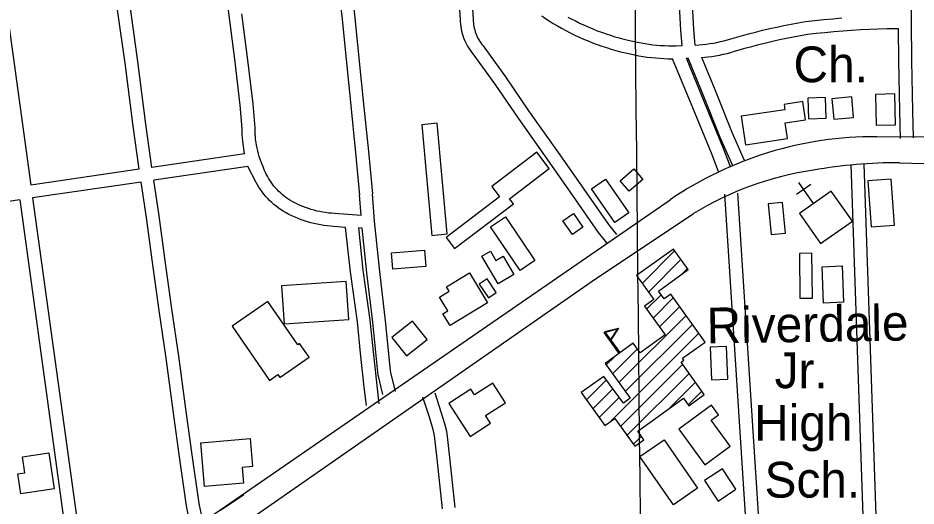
# Model space of a CAD drawing. Extents: x 3625074 to 3663148, y 511451 to 537151.
# Drawn here: x 3648813 to 3650899, y 533195 to 534329 of the extents above; entities that cross this region are included whole.
import ezdxf

# ---------------------------------------------------------------- set-up
doc = ezdxf.new("R2010")
doc.units = 0
for name, color, linetype in [('V-BLDG-IDEN', 7, 'Continuous'), ('V-BLDG-OTLN', 7, 'Continuous'), ('V-GRID-MAJR', 7, 'Continuous'), ('V-ROAD-CNTR', 7, 'Continuous'), ('V-SITE-OTLN', 7, 'Continuous')]:
    doc.layers.add(name, color=color, linetype=linetype)

msp = doc.modelspace()

# ---------------------------------------------------------------- linework, layer by layer
at = {"layer": 'V-BLDG-OTLN'}
for p, q in [((3650262.5744361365, 533712.4715488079), (3650338.0962850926, 533787.9923977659)), ((3650277.3844065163, 533691.9265898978), (3650352.9062554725, 533767.4474388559)), ((3650353.2972546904, 533732.4835087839), (3650367.7162258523, 533746.9024799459)), ((3650273.194414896, 533652.38066899), (3650306.8033476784, 533685.9896017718)), ((3650288.0043852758, 533631.8347100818), (3650334.9592913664, 533678.7906161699)), ((3650302.814355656, 533611.2897511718), (3650349.770261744, 533658.24565726)), ((3650208.700543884, 533481.82101011), (3650364.5802321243, 533637.70069835)), ((3650223.510514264, 533461.2760511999), (3650379.390202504, 533617.15573944)), ((3650209.328910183, 533549.8368318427), (3650174.2419803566, 533598.5077345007)), ((3650211.4585383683, 533551.5758706), (3650176.371608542, 533600.246773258)), ((3650189.41758245, 533391.8271900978), (3650394.201172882, 533596.61078053)), ((3650193.890573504, 533502.36596902), (3650251.3564585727, 533559.8318540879)), ((3650179.0796031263, 533522.9109279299), (3650198.15256498, 533541.9838897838)), ((3650212.640536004, 533379.6952143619), (3650356.791247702, 533523.84592606)), ((3650133.443694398, 533441.9200899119), (3650179.885601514, 533488.3619970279)), ((3650227.450506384, 533359.1502554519), (3650371.6012180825, 533503.2999671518)), ((3650148.254664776, 533421.3751310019), (3650194.6965718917, 533467.8170381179)), ((3650326.448308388, 533422.7921281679), (3650386.4111884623, 533482.7550082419)), ((3650163.064635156, 533400.830172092), (3650209.506542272, 533447.2720792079)), ((3650369.5732221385, 533430.562112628), (3650401.221158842, 533462.2100493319)), ((3650242.260476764, 533338.6052965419), (3650261.075439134, 533357.419258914))]:
    msp.add_line(p, q, dxfattribs=at)
for points in [[(3650851.1302590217, 534080.580812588), (3650849.3332626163, 534152.3846689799), (3650804.3943524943, 534151.2596712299), (3650806.192348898, 534079.455814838)], [(3650636.0276892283, 534134.4537048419), (3650592.2327768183, 534127.9247178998), (3650594.07177314, 534115.590742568), (3650492.438976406, 534100.4377728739), (3650502.355956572, 534033.9249059), (3650600.17176094, 534048.5088767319), (3650594.68177192, 534085.3298030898), (3650642.293676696, 534092.428788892)], [(3650688.2805847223, 534144.1336854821), (3650647.399666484, 534142.70468834), (3650649.077663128, 534094.6937843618), (3650689.958581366, 534096.122781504)], [(3650753.672453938, 534097.875777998), (3650749.395462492, 534145.31968311), (3650703.3975544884, 534141.1726914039), (3650707.674545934, 534093.7287862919)], [(3649809.84834159, 533827.1393194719), (3649786.585388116, 534084.043805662), (3649750.82345964, 534080.8058121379), (3649774.0844131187, 533823.901325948)], [(3650018.331924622, 534016.950939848), (3649913.5541341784, 533937.3750989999), (3649931.810097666, 533913.338147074), (3649807.676345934, 533819.0593356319), (3649827.0523071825, 533793.5473866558), (3649963.687033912, 533897.3201791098), (3649954.7890517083, 533909.0351556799), (3650047.064867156, 533979.122015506)], [(3650264.451432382, 533953.9300658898), (3650232.336496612, 533926.3931209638), (3650211.6375380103, 533950.5330726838), (3650243.7524737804, 533978.0700176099)], [(3650199.1795629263, 533853.844266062), (3650144.8106716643, 533931.8981099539), (3650177.443606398, 533954.629064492), (3650231.813497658, 533876.5752205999)], [(3650848.8102636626, 533847.531278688), (3650841.037279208, 533954.1060655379), (3650786.532388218, 533950.131073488), (3650794.305372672, 533843.556286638)], [(3650595.313770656, 533828.908315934), (3650588.533784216, 533900.299173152), (3650555.4468503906, 533897.157179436), (3650562.225836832, 533825.766322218)], [(3649945.2900707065, 533866.857240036), (3650013.80793367, 533765.2624432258), (3649979.3850025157, 533742.047489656), (3649910.86813955, 533843.643286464)], [(3650100.686759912, 533825.8883219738), (3650078.886803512, 533857.251259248), (3650103.5157542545, 533874.37022501), (3650125.3157106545, 533843.0072877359)], [(3649760.38344052, 533751.4024709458), (3649683.492594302, 533745.3814829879), (3649680.5286002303, 533783.2284072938), (3649757.4194464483, 533789.2503952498)], [(3649928.589104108, 533711.5945505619), (3649890.652179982, 533775.7084223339), (3649910.18814091, 533787.268399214), (3649923.2081148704, 533765.2654432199), (3649940.032081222, 533775.2214233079), (3649964.951031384, 533733.112507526)], [(3650409.011143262, 533576.06582162), (3650329.0083032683, 533687.046599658), (3650313.894333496, 533676.1516214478), (3650300.646359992, 533694.5305846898), (3650369.625222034, 533744.2534852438), (3650335.2132908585, 533791.9913897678), (3650249.691461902, 533730.343513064), (3650289.874381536, 533674.5996245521), (3650268.3574245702, 533659.089655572), (3650316.1063290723, 533592.85078805), (3650257.8344456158, 533550.8458720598), (3650241.6294780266, 533573.3258270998), (3650176.5546081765, 533526.413920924), (3650234.893491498, 533445.48608278), (3650219.0355232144, 533434.054105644), (3650174.015613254, 533496.504980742), (3650121.4247184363, 533458.593056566), (3650176.346608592, 533382.4052089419), (3650198.9445633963, 533398.6951763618), (3650245.5924701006, 533333.9833057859), (3650266.8984274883, 533349.3402750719), (3650252.41745645, 533369.430234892), (3650358.513244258, 533445.9050819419), (3650371.246218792, 533428.2401172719), (3650407.085147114, 533454.074065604), (3650352.971255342, 533529.144915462), (3650359.80224168, 533534.068905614), (3650356.7082478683, 533538.3618970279)], [(3650627.890705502, 533781.9784097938), (3650629.1547029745, 533677.7936181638), (3650657.920645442, 533678.1426174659), (3650656.6566479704, 533782.3274090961)], [(3649903.957153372, 533667.422638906), (3649816.566328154, 533614.631744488), (3649800.191360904, 533641.7396902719), (3649811.619338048, 533648.642676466), (3649792.25337678, 533680.703612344), (3649814.35833257, 533694.05558564), (3649808.121345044, 533704.3805649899), (3649861.9792373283, 533736.9144999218)], [(3650726.9535073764, 533752.8434680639), (3650730.1415010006, 533668.477636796), (3650683.562594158, 533666.717640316), (3650680.374600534, 533751.0834715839)], [(3649575.500810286, 533716.8555400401), (3649425.473110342, 533706.373561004), (3649431.6340980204, 533618.194737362), (3649581.661797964, 533628.676716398)], [(3649923.8291136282, 533691.2005913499), (3649902.496156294, 533722.8185281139), (3649884.3991924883, 533710.6075525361), (3649905.7331498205, 533678.9906157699)], [(3649310.703339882, 533613.1227475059), (3649397.4441664, 533487.1779993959), (3649416.8351276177, 533500.5329726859), (3649421.418118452, 533493.8789859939), (3649489.3059826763, 533540.636892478), (3649467.383026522, 533572.4668288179), (3649463.097035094, 533569.5148347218), (3649393.693173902, 533670.2826331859)], [(3649763.210434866, 533582.0678096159), (3649729.1195030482, 533624.661724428), (3649681.40859847, 533586.4758007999), (3649715.499530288, 533543.881885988)], [(3650174.2419803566, 533598.5077345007), (3650205.332918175, 533606.6817181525), (3650187.751953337, 533579.7677719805)], [(3650176.371608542, 533600.246773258), (3650207.46254636, 533608.4207569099), (3650189.881581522, 533581.5068107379)], [(3650420.6341200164, 533563.8928459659), (3650423.7531137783, 533488.3279970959), (3650461.7790377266, 533489.8979939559), (3650458.6590439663, 533565.4628428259)], [(3649813.615334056, 533433.6741064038), (3649863.4262344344, 533356.649260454), (3649910.935139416, 533387.372199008), (3649899.2381628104, 533405.459162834), (3649945.419070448, 533435.3241031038), (3649915.9331294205, 533480.919011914), (3649873.2572147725, 533453.3210671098), (3649864.629232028, 533466.663040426)], [(3650347.801265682, 533373.8282260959), (3650408.2781447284, 533291.2273912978), (3650467.351026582, 533334.478304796), (3650423.24711479, 533394.7151843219), (3650440.3690805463, 533407.25115925), (3650423.996113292, 533429.6141145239)], [(3649246.393468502, 533240.5984925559), (3649237.598486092, 533342.3782889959), (3649352.326256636, 533352.292269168), (3649357.9732453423, 533286.9453998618), (3649333.606294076, 533284.839404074), (3649336.755287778, 533248.4084769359)], [(3650335.150290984, 533198.0035777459), (3650257.4484463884, 533310.462352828), (3650313.77733373, 533349.382274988), (3650391.479178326, 533236.9234999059)], [(3648897.4811663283, 533235.295503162), (3648820.06032117, 533224.020525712), (3648813.32033465, 533270.3014331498), (3648828.9183034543, 533272.5734286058), (3648823.4973142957, 533309.790354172), (3648885.319190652, 533318.7953361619)], [(3650407.79714569, 533254.5244647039), (3650439.11208306, 533206.8825599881), (3650480.545000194, 533234.1165055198), (3650449.230062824, 533281.7584102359)]]:
    msp.add_lwpolyline(points, close=True, dxfattribs=at)
at = {"layer": 'V-GRID-MAJR'}
msp.add_spline([(3650422.676, 517072.001), (3650361, 523129.575), (3650299.292, 529190.233), (3650237.5840000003, 535250.906), (3650237.5530000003, 535253.975)], degree=3, dxfattribs=at)
at = {"layer": 'V-ROAD-CNTR'}
for p, q in [((3650728.373143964, 534298.8150131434), (3650749.1441439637, 534300.3160131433)), ((3649283.878, 533185.848), (3649337.45, 533221.83))]:
    msp.add_line(p, q, dxfattribs=at)
for points in [[(3650892.977247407, 534050.0010357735), (3650891.0729953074, 534113.4424875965), (3650889.0093740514, 534229.395827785), (3650887.909031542, 534319.709784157), (3650887.9170767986, 534343.0158870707), (3650884.429571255, 534460.5593343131), (3650883.2033460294, 534572.8703720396), (3650880.5970835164, 534701.8788657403), (3650878.5276862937, 534809.3566226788), (3650877.3939598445, 534933.9595578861), (3650875.549375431, 535054.9614930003), (3650872.783236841, 535175.427078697), (3650870.9233735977, 535260.5089598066)], [(3649479.053903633, 535206.2496126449), (3649487.0107365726, 535116.9653015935), (3649497.6070656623, 535009.9361729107), (3649507.4077175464, 534912.4087837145), (3649520.913201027, 534780.7460656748), (3649531.194089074, 534673.4882336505), (3649542.820633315, 534559.9680308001), (3649553.972161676, 534430.3211325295), (3649565.7714465, 534325.6171199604), (3649575.9320246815, 534224.7857724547), (3649585.3108411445, 534133.4698230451), (3649597.330112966, 534015.4538863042), (3649606.5115114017, 533917.5376249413)], [(3649509.187661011, 535206.0828347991), (3649516.879263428, 535119.7746984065), (3649527.458934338, 535012.9138270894), (3649537.2542824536, 534915.4392162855), (3649550.766798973, 534783.7079343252), (3649561.047910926, 534676.4477663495), (3649572.6893666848, 534562.7819691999), (3649583.827838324, 534433.2868674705), (3649595.6025535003, 534328.8008800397), (3649605.7779753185, 534227.8222275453), (3649615.1551588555, 534136.522176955), (3649627.1878870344, 534018.3741136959), (3649636.3804885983, 533920.3383750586)], [(3649339.359219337, 534013.0848656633), (3649335.4430187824, 534042.7037529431), (3649334.6811873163, 534050.256006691), (3649334.156334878, 534057.8232503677), (3649333.859267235, 534065.4053962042), (3649333.806604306, 534072.2276391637), (3649329.481598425, 534126.5152784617), (3649316.765291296, 534233.3400298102), (3649303.3405208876, 534334.3242583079), (3649289.7139858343, 534446.636426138), (3649274.1498542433, 534563.253919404), (3649258.722204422, 534689.4870541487), (3649242.449612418, 534811.0560060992), (3649225.932267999, 534945.746668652), (3649205.8446710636, 535112.983757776)], [(3649094.7781019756, 533977.2786398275), (3649080.773163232, 534077.8003119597), (3649061.8925649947, 534223.980943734), (3649045.53336982, 534341.9378779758), (3649026.978012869, 534478.4947860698), (3649010.2950012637, 534597.3648670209), (3648990.834064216, 534732.798632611), (3648973.1497902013, 534854.5999455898), (3648955.3497664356, 534991.3136972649), (3648944.520214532, 535076.396599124)], [(3649124.462387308, 533981.624504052), (3649110.5068367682, 534081.7916880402), (3649091.6274350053, 534227.9630562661), (3649075.25463018, 534346.0181220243), (3649056.695987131, 534482.5992139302), (3649039.9969987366, 534601.5831329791), (3649020.5259357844, 534737.087367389), (3649002.8702097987, 534858.6920544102), (3648985.1042335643, 534995.1443027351), (3648974.2131461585, 535080.7106612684)], [(3648691.24084081, 535040.1424996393), (3648842.89, 533940.404)], [(3650355.554214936, 534264.4924511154), (3650352.803109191, 534300.356979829), (3650348.8716930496, 534372.8266851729), (3650341.214012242, 534504.0159557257)], [(3650385.555885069, 534265.6196149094), (3650382.7408908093, 534302.317020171), (3650378.8243069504, 534374.5133148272), (3650371.8180598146, 534494.542403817)], [(3649838.698092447, 534347.3829591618), (3649840.3204883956, 534324.5168578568), (3649840.4987607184, 534319.6599499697), (3649840.9276161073, 534314.2489038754), (3649841.580967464, 534308.867232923), (3649842.459146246, 534303.5087580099), (3649843.564594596, 534298.193101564), (3649844.8889008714, 534292.9309349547), (3649846.4349777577, 534287.726790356), (3649848.198523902, 534282.5922579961), (3649850.1745560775, 534277.5385019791), (3649852.3612085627, 534272.5713053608), (3649854.7531380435, 534267.7026262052), (3649857.3485258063, 534262.9338557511), (3649860.143898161, 534258.2779197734), (3649863.1309291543, 534253.7453265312), (3649866.302704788, 534249.3471159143), (3649869.2760048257, 534245.5635540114), (3649920.605156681, 534174.654820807), (3649974.5139635, 534095.997057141), (3650046.7685359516, 533993.6519224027), (3650102.4182646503, 533914.2217020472), (3650160.475881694, 533830.7871225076), (3650179.879279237, 533806.8439123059)], [(3649868.585907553, 534350.0270408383), (3649870.2815116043, 534326.1291421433), (3649870.4552392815, 534321.3960500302), (3649870.784383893, 534317.2430961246), (3649871.287032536, 534313.1027670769), (3649871.960853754, 534308.9912419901), (3649872.809405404, 534304.9108984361), (3649873.8270991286, 534300.8670650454), (3649875.0130222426, 534296.8752096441), (3649876.3674760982, 534292.9317420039), (3649877.8854439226, 534289.0494980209), (3649879.5647914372, 534285.2346946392), (3649881.4028619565, 534281.4933737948), (3649883.3954741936, 534277.832144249), (3649885.540101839, 534274.2600802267), (3649887.833070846, 534270.7806734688), (3649890.2732952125, 534267.3968840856), (3649893.2299951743, 534263.6344459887), (3649945.132843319, 534191.9331791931), (3649999.1420365, 534113.1289428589), (3650071.3074640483, 534010.9100775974), (3650127.0157353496, 533931.3962979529), (3650184.4741183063, 533848.8228774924), (3650203.1867207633, 533825.7320876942)], [(3649610.1986184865, 533869.6739113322), (3649548.42789196, 533874.6310369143), (3649541.278266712, 533875.1076785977), (3649534.4667828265, 533875.7693066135), (3649527.6785266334, 533876.6317990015), (3649520.924771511, 533877.6981813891), (3649514.200975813, 533878.9686278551), (3649507.5172654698, 533880.4394007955), (3649500.8835058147, 533882.1081590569), (3649494.303008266, 533883.9779810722), (3649487.781345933, 533886.0420951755), (3649481.324720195, 533888.3034624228), (3649474.93526378, 533890.7558198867), (3649468.629118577, 533893.3972158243), (3649462.399181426, 533896.2297730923), (3649456.259551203, 533899.2465713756), (3649450.2132265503, 533902.4456353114), (3649444.4841311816, 533905.7019739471), (3649440.052140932, 533908.6067183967), (3649435.5614158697, 533911.7930683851), (3649431.186035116, 533915.1408217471), (3649426.9388826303, 533918.6429714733), (3649422.821384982, 533922.2983195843), (3649418.838146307, 533926.1022806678), (3649414.9973670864, 533930.0458323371), (3649411.3013422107, 533934.1313914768), (3649407.7547144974, 533938.3449453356), (3649404.3691159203, 533942.6835676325), (3649401.140106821, 533947.1444951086), (3649398.0777396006, 533951.7194006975), (3649395.181531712, 533956.4059419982), (3649392.458995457, 533961.18971018), (3649389.9135726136, 533966.0713928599), (3649387.546566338, 533971.0438351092), (3649385.360527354, 533976.1003016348), (3649383.1602140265, 533981.744235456), (3649380.3071873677, 533988.3281431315), (3649377.8635191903, 533994.4800545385), (3649375.10585783, 534002.2359771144), (3649373.505958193, 534007.1179354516), (3649371.629652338, 534013.510650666), (3649369.950344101, 534019.9576608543), (3649368.472429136, 534026.4516996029), (3649367.194924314, 534032.9925991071), (3649366.1183350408, 534039.5709243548), (3649365.244981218, 534046.1762470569), (3649364.5768126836, 534052.7999933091), (3649364.115665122, 534059.4487496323), (3649363.8547327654, 534066.1086037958), (3649363.797395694, 534073.5363608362), (3649359.340401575, 534129.4807215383), (3649346.530708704, 534237.0899701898), (3649333.1014791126, 534338.1077416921)], [(3650029.4749242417, 534333.5267538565), (3650038.210191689, 534327.5489633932), (3650047.0611237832, 534321.7436570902), (3650056.0735681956, 534316.0817944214), (3650065.9018162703, 534310.2746154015), (3650075.7914574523, 534304.6912898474), (3650085.785781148, 534299.302072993), (3650095.8839653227, 534294.1072254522), (3650106.0853603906, 534289.1097019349), (3650116.3788793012, 534284.3155024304), (3650126.7630625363, 534279.7202678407), (3650137.239750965, 534275.3288046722), (3650147.7961059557, 534271.1432124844), (3650158.4341615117, 534267.1633088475), (3650169.146637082, 534263.3940284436), (3650179.9288849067, 534259.8338135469), (3650190.7813996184, 534256.482180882), (3650201.696318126, 534253.3461820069), (3650212.6703317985, 534250.4217628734), (3650223.699909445, 534247.714148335), (3650234.7792725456, 534245.2191106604), (3650245.8229742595, 534242.9590137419), (3650255.2545624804, 534241.1108076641), (3650264.82919524, 534239.4552933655), (3650274.44163754, 534238.0172603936), (3650284.0808207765, 534236.7950127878), (3650293.745475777, 534235.7889686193), (3650303.4315342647, 534235.0026885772), (3650313.1331460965, 534234.4318836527), (3650322.8445651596, 534234.081717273), (3650333.562671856, 534233.9343147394)], [(3650090.286542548, 534330.9587101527), (3650099.768218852, 534325.8459270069), (3650109.3460346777, 534320.9187745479), (3650119.018639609, 534316.1802980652), (3650128.783120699, 534311.6324975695), (3650138.632937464, 534307.2737321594), (3650148.568249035, 534303.1091953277), (3650158.5818940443, 534299.1387875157), (3650168.6698384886, 534295.3646911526), (3650178.829362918, 534291.7899715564), (3650189.059115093, 534288.4121864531), (3650199.350600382, 534285.233819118), (3650209.701681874, 534282.2598179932), (3650220.1096682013, 534279.4862371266), (3650230.5720905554, 534276.917851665), (3650241.0827274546, 534274.5508893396), (3650251.7150257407, 534272.374986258), (3650260.69543752, 534270.6151923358), (3650269.60480476, 534269.0747066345), (3650278.54836246, 534267.7367396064), (3650287.5211792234, 534266.5989872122), (3650296.5125242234, 534265.6630313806), (3650305.5264657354, 534264.9313114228), (3650314.554853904, 534264.4001163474), (3650323.59143484, 534264.074282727), (3650332.8042704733, 534263.9475816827)], [(3650385.5558850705, 534265.6196149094), (3650403.40951476, 534267.1319368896), (3650411.7018601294, 534268.0397950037), (3650419.968494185, 534269.1515246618), (3650428.202634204, 534270.4662675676), (3650436.408791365, 534271.9845072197), (3650444.5703053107, 534273.7007044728), (3650452.687652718, 534275.6189497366), (3650460.7572157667, 534277.7345045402), (3650468.7688905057, 534280.0485841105), (3650477.0882485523, 534282.675433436), (3650493.4519554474, 534287.3638598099), (3650509.765089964, 534291.8244746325), (3650526.1273739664, 534296.0891608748), (3650542.5446516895, 534300.1548151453), (3650559.0047488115, 534304.0219524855), (3650575.5135624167, 534307.6924871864), (3650592.0665864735, 534311.159565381), (3650608.656425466, 534314.4304310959), (3650625.285623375, 534317.4983063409), (3650642.27512327, 534320.4234801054), (3650663.4584246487, 534322.8646745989), (3650684.329871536, 534325.0411978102), (3650705.2209845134, 534327.0001175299), (3650726.0544257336, 534328.7248598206)], [(3650401.160190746, 534236.70642029), (3650415.334139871, 534238.2582049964), (3650424.3335058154, 534239.4684753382), (3650433.2973657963, 534240.8997324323), (3650442.225208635, 534242.5514927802), (3650451.107694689, 534244.4192955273), (3650459.9423472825, 534246.5070502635), (3650468.7247842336, 534248.8094954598), (3650477.449109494, 534251.3294158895), (3650485.7377514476, 534253.9465665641), (3650501.5400445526, 534258.4741401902), (3650517.504910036, 534262.8395253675), (3650533.516626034, 534267.0128391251), (3650549.5813483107, 534270.9911848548), (3650565.691251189, 534274.7760475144), (3650581.8444375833, 534278.3675128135), (3650598.0434135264, 534281.7604346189), (3650614.2795745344, 534284.9615689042), (3650630.552376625, 534287.963693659), (3650646.54087673, 534290.7165198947), (3650666.731575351, 534293.043325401), (3650687.2861284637, 534295.1868021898), (3650707.8590154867, 534297.1158824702), (3650728.5295742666, 534298.8271401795)], [(3650748.9835612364, 534300.3052744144), (3650769.688979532, 534301.578381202), (3650790.3278212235, 534302.6272924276), (3650810.9725713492, 534303.4568531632), (3650831.626264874, 534304.064139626), (3650858.0913687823, 534304.5611547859)], [(3650862.990752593, 534049.1009642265), (3650861.0810046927, 534112.7255124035), (3650859.012625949, 534228.946172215), (3650858.0913687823, 534304.5611547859)], [(3650332.8042704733, 534263.9475816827), (3650341.6612308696, 534264.0288125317), (3650355.554214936, 534264.4924511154)], [(3650365.512154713, 534235.149703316), (3650369.225808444, 534235.4338057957)], [(3650473.1527317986, 533985.5299465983), (3650444.03417777, 534051.2203169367), (3650404.3694110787, 534150.3832354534), (3650369.225808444, 534235.4338057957)], [(3650500.579022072, 533997.6871914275), (3650471.6838222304, 534062.8736830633), (3650432.1605889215, 534161.6827645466), (3650401.160190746, 534236.7064202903)], [(3650440.1941379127, 533972.1822031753), (3650423.8858874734, 534014.4033933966), (3650380.6780289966, 534119.6801114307), (3650333.562671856, 534233.9343147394)], [(3650468.1790805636, 533982.9915965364), (3650451.758112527, 534025.5046066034), (3650408.4219710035, 534131.0938885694), (3650365.512154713, 534235.1497033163)], [(3650807.161, 534052.865), (3651046.045, 534053.843)], [(3649339.359219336, 534013.0848656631), (3649124.462387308, 533981.6245040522)], [(3650747.5100000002, 533988.104), (3650783.0500000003, 532945.4890000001)], [(3650777.492, 533989.126), (3650813.032, 532946.511)], [(3650860.193, 533992.61), (3651004.787, 533988.387)], [(3649094.7781019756, 533977.2786398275), (3648842.89, 533940.404)], [(3649346.807578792, 533983.8547719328), (3649128.8073818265, 533951.9409111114)], [(3649574.1879875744, 533842.467332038), (3649546.2301080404, 533844.7109630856), (3649538.829733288, 533845.2043214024), (3649531.1252171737, 533845.9526933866), (3649523.4474733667, 533846.9282009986), (3649515.799228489, 533848.1358186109), (3649508.191024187, 533849.573372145), (3649500.6327345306, 533851.2365992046), (3649493.1224941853, 533853.1258409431), (3649485.674991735, 533855.2420189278), (3649478.294654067, 533857.5779048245), (3649470.989279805, 533860.1365375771), (3649463.7627362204, 533862.9101801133), (3649456.622881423, 533865.9007841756), (3649449.572818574, 533869.1062269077), (3649442.6264487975, 533872.5194286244), (3649435.78277345, 533876.1403646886), (3649428.8338688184, 533880.090026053), (3649423.143859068, 533883.8192816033), (3649417.7605841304, 533887.6389316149), (3649412.521964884, 533891.6471782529), (3649407.43111737, 533895.8450285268), (3649402.4966150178, 533900.2256804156), (3649397.725853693, 533904.7817193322), (3649393.120632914, 533909.5101676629), (3649388.694657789, 533914.4026085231), (3649384.445285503, 533919.4510546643), (3649380.38488408, 533924.6544323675), (3649376.515893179, 533929.9995048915), (3649372.844260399, 533935.4845993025), (3649369.3764682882, 533941.0960580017), (3649366.1130045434, 533946.83028982), (3649346.807578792, 533983.8547719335)], [(3649099.123504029, 533947.5950748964), (3648846.988, 533910.684)], [(3649216.4468321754, 533142.9840455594), (3649208.3249563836, 533176.2578304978), (3649204.5944088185, 533196.135756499), (3649187.5431539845, 533315.2608378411), (3649173.473364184, 533417.0976962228), (3649157.198928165, 533539.0790021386), (3649141.1356486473, 533649.146656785), (3649124.9212984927, 533766.7647362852), (3649111.550363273, 533865.3454128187), (3649099.123504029, 533947.5950748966)], [(3649243.391643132, 533159.1089900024), (3649237.6610436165, 533182.5861695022), (3649234.1995911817, 533201.030243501), (3649217.2508460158, 533319.439162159), (3649203.200635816, 533421.1343037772), (3649186.9110718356, 533543.2289978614), (3649170.8383513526, 533653.361343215), (3649154.644701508, 533770.8292637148), (3649141.2476367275, 533869.6025871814), (3649128.807381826, 533951.9409111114)], [(3647125.326, 531685.305), (3648389.613, 532570.735), (3650327.782, 533906.407)], [(3648817.304, 533906.338), (3648444.739, 533851.796)], [(3648817.3030000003, 533906.339), (3648935.589, 533048.546), (3648945.568, 533005.962), (3648955.412, 532966.9990000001)], [(3648846.988, 533910.684), (3648965.117, 533054.03), (3648974.718, 533013.06), (3648984.498, 532974.3470000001)], [(3649610.1986184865, 533869.6739113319), (3649606.490358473, 533917.7852699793)], [(3649689.814718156, 533461.1526821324), (3649679.2248525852, 533505.66566393), (3649678.505329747, 533510.2478883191), (3649666.8684430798, 533625.257156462), (3649653.3495874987, 533740.0709156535), (3649641.252637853, 533857.1533892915), (3649636.401641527, 533920.0907300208)], [(3650513.006, 533019.117), (3650454.958, 533919.622)], [(3650542.944, 533021.047), (3650484.896, 533921.552)], [(3647201.113, 531668.442), (3650144.304, 533716.042), (3650382.194, 533874.757)], [(3649622.314895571, 533428.9157717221), (3649617.2011389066, 533471.723559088), (3649608.970764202, 533550.1540118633), (3649601.4873584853, 533623.4046959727), (3649585.207784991, 533739.3959985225), (3649574.1879875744, 533842.4673320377)], [(3649652.103104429, 533432.4742282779), (3649647.0148610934, 533475.0684409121), (3649638.811235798, 533553.2439881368), (3649631.2746415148, 533627.0153040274), (3649614.9852634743, 533743.076463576), (3649604.5156298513, 533841.0019569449)], [(3649612.7693929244, 533840.9275217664), (3649604.5156298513, 533841.0019569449)], [(3649660.629281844, 533454.2093178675), (3649649.7691474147, 533499.8583360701), (3649648.740670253, 533506.408111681), (3649637.0455569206, 533621.992843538), (3649623.530412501, 533736.7750843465), (3649612.7693929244, 533840.9275217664)], [(3649752.742192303, 533448.9199059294), (3649767.0359205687, 533404.9216304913), (3649775.202206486, 533379.2186497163), (3649778.4909057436, 533365.771126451), (3649779.83365368, 533358.8798768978), (3649785.8230453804, 533305.0227766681), (3649798.0612283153, 533188.7775119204)], [(3649781.2743028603, 533458.1891382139), (3649795.598079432, 533414.0983695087), (3649804.101793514, 533387.3333502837), (3649807.8010942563, 533372.206873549), (3649809.51434632, 533363.4141231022), (3649815.64895462, 533308.2512233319), (3649827.9247716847, 533191.6484880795)]]:
    msp.add_lwpolyline(points, dxfattribs=at)
for centre, radius, start, end in [((3650801.9285853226, 533212.2227956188), 840.6584883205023, 89.6433836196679, 124.33413639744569), ((3650857.1314848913, 532871.0018653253), 1121.6123129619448, 89.84360437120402, 100.09963492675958), ((3650766.5601080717, 533245.8485902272), 737.0638323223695, 98.2776519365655, 121.43176860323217)]:
    msp.add_arc(centre, radius, start, end, dxfattribs=at)
at = {"layer": 'V-SITE-OTLN'}
for p, q in [((3650660.913639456, 533897.746178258), (3650626.360708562, 533946.798080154)), ((3650654.2286528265, 533941.96508982), (3650621.5277182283, 533918.93013589))]:
    msp.add_line(p, q, dxfattribs=at)
msp.add_lwpolyline([(3650627.984705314, 533874.551224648), (3650677.0626071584, 533804.877363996), (3650750.915459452, 533856.8992599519), (3650701.83655761, 533926.5731206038)], close=True, dxfattribs=at)

# ---------------------------------------------------------------- texts
at = {"layer": 'V-BLDG-IDEN'}
for s, p in [('Ch.', (3650614.2765578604, 534179.47426228)), ('Jr.', (3650570.323137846, 533468.8619876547)), ('High', (3650522.863915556, 533347.07052426)), ('Sch.', (3650546.9678673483, 533214.8741058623))]:
    msp.add_text(s, height=82.99983200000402, dxfattribs=at).set_placement(p)
msp.add_text('Riverdale', height=82.99983200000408, rotation=0.84884711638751, dxfattribs=at).set_placement((3650413.034135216, 533572.90582794))

doc.saveas('drawing.dxf')
